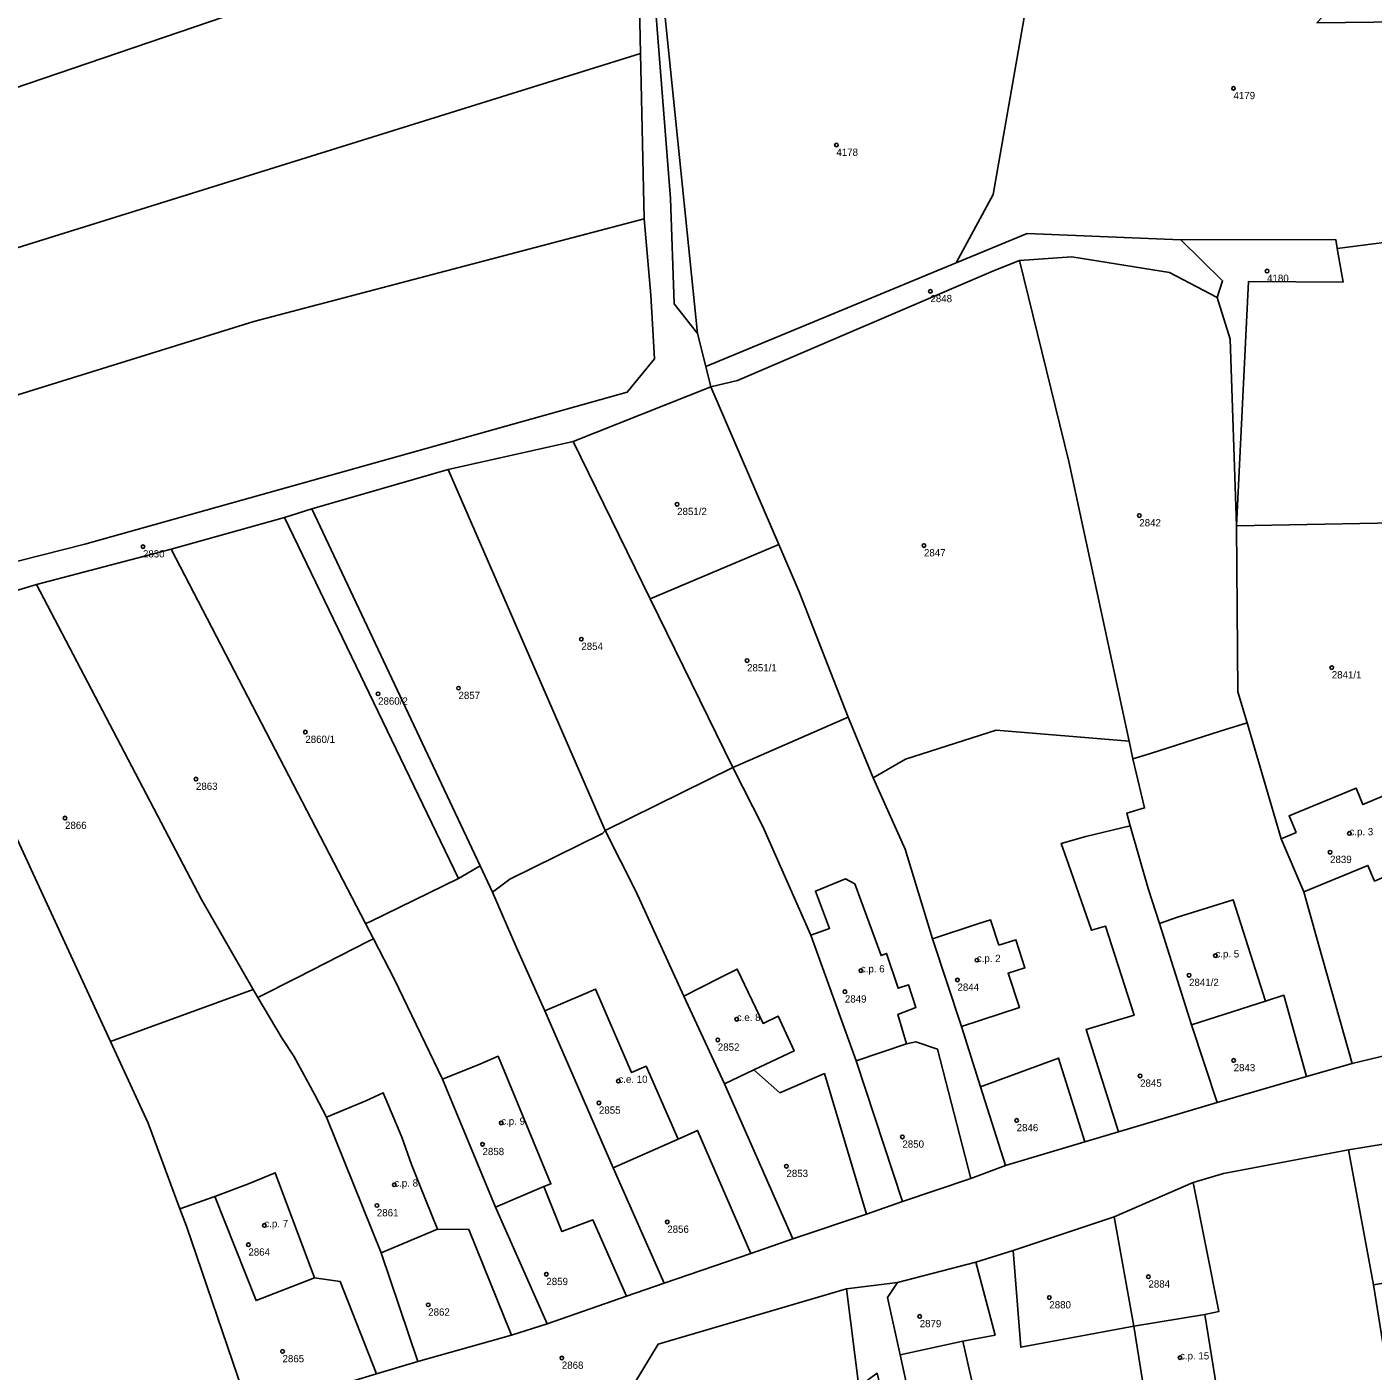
# Model space of a CAD drawing. Extents: x -878211 to -870363, y -1058464 to -1052522.
# Drawn here: x -871102.9 to -870917.5, y -1054884.8 to -1054699.6 of the extents above; entities that cross this region are included whole.
import ezdxf

# ---------------------------------------------------------------- set-up
doc = ezdxf.new("R2010")
doc.units = 0
for name, color, linetype in [('Definiční body', 7, 'Continuous'), ('Polygon budovy', 7, 'Continuous'), ('Polygon parcely', 7, 'Continuous')]:
    doc.layers.add(name, color=color, linetype=linetype)

msp = doc.modelspace()

# ---------------------------------------------------------------- linework, layer by layer
at = {"layer": 'Definiční body'}
for centre in [(-870936.73, -1054708.08994), (-870991.41, -1054715.89994), (-870932.1, -1054733.25994), (-870978.46, -1054736.04994), (-871013.34, -1054765.36994), (-870949.7, -1054766.92994), (-871086.9, -1054771.20994), (-870979.35, -1054771.05994), (-871026.53, -1054783.94994), (-871003.71, -1054786.89994), (-870923.2, -1054787.86994), (-871043.45, -1054790.69994), (-871054.52, -1054791.47994), (-871064.54, -1054796.74994), (-871079.6, -1054803.21994), (-871097.63, -1054808.59994), (-870920.76, -1054810.70994), (-870923.43, -1054813.28994), (-870972.07, -1054828.15994), (-870939.22, -1054827.53994), (-870988.04, -1054829.59994), (-870974.74, -1054830.88994), (-870942.85, -1054830.22994), (-870990.24, -1054832.50994), (-871005.13, -1054836.28994), (-871007.74, -1054839.13994), (-870936.71, -1054841.96994), (-871021.43, -1054844.80994), (-870949.59, -1054844.09994), (-871024.11, -1054847.81994), (-870966.59, -1054850.22994), (-871037.56, -1054850.57994), (-871040.14, -1054853.51994), (-870982.32, -1054852.49994), (-870998.29, -1054856.53994), (-871052.29, -1054859.09994), (-871054.69, -1054861.94994), (-871070.18, -1054864.68994), (-871014.7, -1054864.21994), (-871072.38, -1054867.35994), (-871031.35, -1054871.41994), (-870948.44, -1054871.75994), (-871047.62, -1054875.62994), (-870962.09, -1054874.62994), (-870979.94, -1054877.21994), (-871067.68, -1054882.04994), (-871029.22, -1054882.94994), (-870944.09, -1054882.89994)]:
    msp.add_circle(centre, 0.25, dxfattribs=at)
at = {"layer": 'Polygon budovy'}
for points in [[(-870930.15, -1054811.45), (-870927.06, -1054818.75), (-870918.22, -1054815.1), (-870917.31, -1054817.27), (-870914.46, -1054816.05), (-870915.34, -1054813.79), (-870910.78, -1054811.94), (-870913.86, -1054804.59), (-870918.91, -1054806.73), (-870919.86, -1054804.46), (-870929.07, -1054808.28), (-870928.12, -1054810.57)], [(-870994.91, -1054824.73), (-870988.71, -1054842.01), (-870981.75, -1054839.68), (-870982.97, -1054835.63), (-870980.46, -1054834.67), (-870981.46, -1054831.57), (-870982.89, -1054832.02), (-870984.5, -1054827.22), (-870985.26, -1054827.52), (-870988.88, -1054817.67), (-870990.14, -1054816.98), (-870994.31, -1054818.64), (-870992.34, -1054823.79)], [(-870944.42, -1054822.25), (-870946.93, -1054823.12), (-870942.52, -1054837.05), (-870932.31, -1054833.79), (-870936.76, -1054819.85)], [(-870969.06, -1054826.09), (-870970.19, -1054822.61), (-870971.78, -1054823.12), (-870978.17, -1054825.22), (-870974.17, -1054837.31), (-870966.22, -1054834.69), (-870967.78, -1054829.97), (-870965.45, -1054829.22), (-870966.7, -1054825.35)], [(-871007.48, -1054830.58), (-871012.44, -1054833.1), (-871006.81, -1054845.19), (-871002.8, -1054843.27), (-870997.23, -1054840.63), (-870999.43, -1054835.85), (-871001.51, -1054836.88), (-871005.06, -1054829.39)], [(-871031.58, -1054835.16), (-871030, -1054838.74), (-871022.15, -1054856.74), (-871013.2, -1054852.81), (-871017.61, -1054842.78), (-871019.62, -1054843.65), (-871024.58, -1054832.15), (-871026.3, -1054832.89)], [(-871040.51, -1054842.47), (-871045.64, -1054844.54), (-871038.34, -1054862.17), (-871031.69, -1054859.35), (-871030.72, -1054858.97), (-871037.99, -1054841.39)], [(-871056.19, -1054847.51), (-871061.63, -1054849.77), (-871059.15, -1054855.95), (-871054.12, -1054868.45), (-871046.34, -1054865.21), (-871047.99, -1054861.11), (-871049.94, -1054856.29), (-871051.27, -1054852.53), (-871053.8, -1054846.43)], [(-871077.01, -1054860.71), (-871071.33, -1054875.04), (-871063.28, -1054871.92), (-871068.68, -1054857.43), (-871072.35, -1054858.95)], [(-870940.68, -1054876.96), (-870950.47, -1054878.56), (-870947.41, -1054897.55), (-870943.79, -1054896.91), (-870941.4, -1054896.55), (-870942.82, -1054887.54), (-870939.06, -1054886.9)], [(-870973.99, -1054880.65), (-870982.64, -1054882.53), (-870979.03, -1054898.84), (-870978.51, -1054898.76), (-870977.59, -1054902.37), (-870969.37, -1054900.47), (-870970.34, -1054896.74), (-870971.47, -1054891.8), (-870969.2, -1054891.22), (-870969.83, -1054888.26), (-870972.17, -1054888.78)]]:
    msp.add_lwpolyline(points, close=True, dxfattribs=at)
at = {"layer": 'Polygon parcely'}
for points in [[(-871019.03, -1054610.85), (-870975.54, -1054594.52), (-871005.04, -1054524.88), (-871021.3, -1054542.97), (-871030.1, -1054556.47), (-871031, -1054570.74), (-871023.2, -1054609.51), (-871014.27, -1054723.27), (-871013.75, -1054737.76), (-871010.53, -1054741.86), (-871015.07, -1054697.42), (-871015.78, -1054693.73), (-871017.95, -1054662.86), (-871019.13, -1054614.09)], [(-871039.95, -1054558.65), (-871081.37, -1054603.59), (-871138.73, -1054665.05), (-871171.17, -1054700.75), (-871189.02, -1054721.67), (-871211.38, -1054743.4), (-871221.11, -1054753.23), (-871138.12, -1054719.5), (-871019.54, -1054679.05), (-871026.42, -1054603.55), (-871032.92, -1054573.32)], [(-871138.12, -1054719.5), (-871221.11, -1054753.23), (-871227.87, -1054760.06), (-871244.39, -1054772.45), (-871240.71, -1054782.07), (-871170.25, -1054752.88), (-871136.79, -1054740.21), (-871018.4, -1054703.28), (-871018.73, -1054687.95), (-871019.54, -1054679.05)], [(-870969.81, -1054722.73), (-870965.42, -1054697.55), (-870944.55, -1054689.96), (-870925.37, -1054678.78), (-870946.86, -1054679.58), (-870965.39, -1054682.39), (-870975.1, -1054688.05), (-871011.32, -1054695.37), (-871015.07, -1054697.42), (-871010.53, -1054741.86), (-871009.41, -1054746.41), (-870974.91, -1054732.11)], [(-870922.45, -1054730.15), (-870900.29, -1054727.32), (-870900.73, -1054704.85), (-870901.68, -1054698.79), (-870925.24, -1054699.06), (-870912.13, -1054685.18), (-870911.04, -1054678.24), (-870925.37, -1054678.78), (-870944.55, -1054689.96), (-870965.42, -1054697.55), (-870969.81, -1054722.73), (-870974.91, -1054732.11), (-870965.15, -1054728.06), (-870943.97, -1054728.94), (-870922.66, -1054728.93)], [(-870869.71, -1054699.8), (-870900.73, -1054704.85), (-870900.29, -1054727.32), (-870922.45, -1054730.15), (-870921.65, -1054734.77), (-870934.65, -1054734.69), (-870936.32, -1054768.35), (-870907.16, -1054767.8), (-870887.64, -1054767.43), (-870892.19, -1054801.51), (-870888.89, -1054801.04), (-870855.06, -1054787.14)], [(-871170.25, -1054752.88), (-871240.71, -1054782.07), (-871244.39, -1054772.45), (-871247.07, -1054774.46), (-871239.36, -1054795.76), (-871224.7, -1054825.96), (-871220.3, -1054848.19), (-871219.91, -1054865.83), (-871216.84, -1054864.7), (-871217.62, -1054852.56), (-871223.72, -1054821.93), (-871234.74, -1054801.56), (-871154.06, -1054766.84), (-871133.16, -1054759.32), (-871071.62, -1054740.19), (-871017.9, -1054726.06), (-871018.4, -1054703.28), (-871136.79, -1054740.21)], [(-871216.84, -1054864.7), (-871193.32, -1054856.02), (-871183.04, -1054853.95), (-871169.52, -1054843.15), (-871159.04, -1054813.6), (-871139.78, -1054786.43), (-871121.69, -1054777.68), (-871094.92, -1054770.87), (-871020.22, -1054749.92), (-871016.44, -1054745.36), (-871016.95, -1054736.59), (-871017.9, -1054726.06), (-871071.62, -1054740.19), (-871133.16, -1054759.32), (-871154.06, -1054766.84), (-871234.74, -1054801.56), (-871223.72, -1054821.93), (-871217.62, -1054852.56)], [(-871009.41, -1054746.41), (-871008.71, -1054749.22), (-871005.02, -1054748.34), (-870969.79, -1054733.23), (-870966.2, -1054731.79), (-870959, -1054731.29), (-870945.55, -1054733.47), (-870938.98, -1054736.88), (-870938.24, -1054734.6), (-870943.97, -1054728.94), (-870965.15, -1054728.06), (-870974.91, -1054732.11)], [(-870921.65, -1054734.77), (-870922.45, -1054730.15), (-870922.66, -1054728.93), (-870943.97, -1054728.94), (-870938.24, -1054734.6), (-870938.98, -1054736.88), (-870937.2, -1054742.64), (-870936.32, -1054768.35), (-870934.65, -1054734.69)], [(-870945.55, -1054733.47), (-870959, -1054731.29), (-870966.2, -1054731.79), (-870959.42, -1054759.47), (-870951.11, -1054797.99), (-870950.59, -1054800.41), (-870948.18, -1054799.71), (-870938.56, -1054796.6), (-870934.85, -1054795.48), (-870936.11, -1054791.22), (-870936.32, -1054768.35), (-870937.2, -1054742.64), (-870938.98, -1054736.88)], [(-870999.34, -1054770.93), (-870996.53, -1054777.42), (-870989.79, -1054794.69), (-870986.36, -1054803.07), (-870981.88, -1054800.46), (-870969.43, -1054796.5), (-870951.11, -1054797.99), (-870959.42, -1054759.47), (-870966.2, -1054731.79), (-870969.79, -1054733.23), (-871005.02, -1054748.34), (-871008.71, -1054749.22)], [(-871008.71, -1054749.22), (-871027.66, -1054756.72), (-871017.05, -1054778.39), (-870999.34, -1054770.93)], [(-871017.05, -1054778.39), (-871027.66, -1054756.72), (-871044.87, -1054760.57), (-871023.26, -1054810.29), (-871005.67, -1054801.62)], [(-871040.46, -1054815.15), (-871038.77, -1054818.79), (-871036.38, -1054817), (-871023.63, -1054810.7), (-871023.26, -1054810.29), (-871044.87, -1054760.57), (-871063.64, -1054765.99)], [(-871063.64, -1054765.99), (-871067.4, -1054767.18), (-871043.44, -1054816.89), (-871040.46, -1054815.15)], [(-871056.26, -1054823.12), (-871055.67, -1054822.87), (-871043.44, -1054816.89), (-871067.4, -1054767.18), (-871083.03, -1054771.54)], [(-870934.85, -1054795.48), (-870930.15, -1054811.45), (-870928.12, -1054810.57), (-870929.07, -1054808.28), (-870919.86, -1054804.46), (-870918.91, -1054806.73), (-870913.86, -1054804.59), (-870903.65, -1054803.14), (-870907.16, -1054767.8), (-870936.32, -1054768.35), (-870936.11, -1054791.22)], [(-871071.73, -1054832.22), (-871071.08, -1054833.32), (-871065.71, -1054830.58), (-871055.75, -1054825.49), (-871055.16, -1054825.22), (-871056.26, -1054823.12), (-871083.03, -1054771.54), (-871101.58, -1054776.44), (-871078.83, -1054819.79)], [(-870999.34, -1054770.93), (-871017.05, -1054778.39), (-871005.67, -1054801.62), (-871005.05, -1054801.35), (-870989.79, -1054794.69), (-870996.53, -1054777.42)], [(-871101.58, -1054776.44), (-871118.14, -1054781.44), (-871091.38, -1054839.35), (-871071.73, -1054832.22), (-871078.83, -1054819.79)], [(-871073.15, -1054887.57), (-871080.91, -1054864.79), (-871081.8, -1054862.4), (-871086.18, -1054850.61), (-871091.38, -1054839.35), (-871118.14, -1054781.44), (-871128.72, -1054785.49), (-871134.26, -1054788.84), (-871139.62, -1054794.14), (-871150.14, -1054810.92), (-871166.13, -1054855.97), (-871164.95, -1054866.1), (-871167.47, -1054876.15), (-871164.37, -1054903.47), (-871159.64, -1054904.76), (-871130.01, -1054904.9), (-871110.01, -1054902.07), (-871073.11, -1054890.7), (-871074.07, -1054887.87)], [(-871005.05, -1054801.35), (-871005.67, -1054801.62), (-871001.56, -1054809.75), (-870994.91, -1054824.73), (-870988.71, -1054842.01), (-870981.75, -1054839.68), (-870980.48, -1054839.42), (-870977.49, -1054840.4), (-870972.9, -1054858.25), (-870968.13, -1054856.43), (-870971.55, -1054845.6), (-870974.17, -1054837.31), (-870978.17, -1054825.22), (-870981.96, -1054812.85), (-870986.36, -1054803.07), (-870989.79, -1054794.69)], [(-870926.68, -1054844.19), (-870920.37, -1054842.37), (-870924.97, -1054826.14), (-870927.06, -1054818.75), (-870930.15, -1054811.45), (-870934.85, -1054795.48), (-870938.56, -1054796.6), (-870948.18, -1054799.71), (-870950.59, -1054800.41), (-870948.98, -1054807.2), (-870951.43, -1054807.92), (-870950.94, -1054809.66), (-870948.48, -1054818.29), (-870946.93, -1054823.12), (-870942.52, -1054837.05), (-870932.31, -1054833.79), (-870929.81, -1054832.99)], [(-870981.96, -1054812.85), (-870978.17, -1054825.22), (-870974.17, -1054837.31), (-870971.55, -1054845.6), (-870960.82, -1054841.65), (-870957.19, -1054853.17), (-870952.57, -1054851.79), (-870957.02, -1054837.69), (-870950.41, -1054835.74), (-870954.34, -1054823.46), (-870956.27, -1054824.03), (-870959.45, -1054814.94), (-870960.45, -1054812.09), (-870957.06, -1054811.11), (-870950.94, -1054809.66), (-870951.43, -1054807.92), (-870948.98, -1054807.2), (-870950.59, -1054800.41), (-870951.11, -1054797.99), (-870969.43, -1054796.5), (-870981.88, -1054800.46), (-870986.36, -1054803.07)], [(-871019.02, -1054818.64), (-871012.44, -1054833.1), (-871006.81, -1054845.19), (-871002.8, -1054843.27), (-870999.22, -1054846.43), (-870993.05, -1054843.77), (-870987.28, -1054863.13), (-870982.29, -1054861.41), (-870988.71, -1054842.01), (-870994.91, -1054824.73), (-871001.56, -1054809.75), (-871005.67, -1054801.62), (-871023.26, -1054810.29)], [(-870919.86, -1054804.46), (-870929.07, -1054808.28), (-870928.12, -1054810.57), (-870930.15, -1054811.45), (-870927.06, -1054818.75), (-870924.97, -1054826.14), (-870920.37, -1054842.37), (-870905.12, -1054838.73), (-870905.95, -1054829.92), (-870902.87, -1054829.71), (-870903.31, -1054821.56), (-870902.44, -1054817.05), (-870903.65, -1054803.14), (-870913.86, -1054804.59), (-870918.91, -1054806.73)], [(-871013.2, -1054852.81), (-871010.53, -1054851.6), (-871003.2, -1054868.56), (-870997.41, -1054866.55), (-871006.81, -1054845.19), (-871012.44, -1054833.1), (-871019.02, -1054818.64), (-871023.26, -1054810.29), (-871023.63, -1054810.7), (-871036.38, -1054817), (-871038.77, -1054818.79), (-871035.49, -1054826.33), (-871031.58, -1054835.16), (-871030, -1054838.74), (-871022.15, -1054856.74)], [(-870952.57, -1054851.79), (-870938.99, -1054847.74), (-870942.52, -1054837.05), (-870946.93, -1054823.12), (-870948.48, -1054818.29), (-870950.94, -1054809.66), (-870957.06, -1054811.11), (-870960.45, -1054812.09), (-870959.45, -1054814.94), (-870956.27, -1054824.03), (-870954.34, -1054823.46), (-870950.41, -1054835.74), (-870957.02, -1054837.69)], [(-871055.67, -1054822.87), (-871056.26, -1054823.12), (-871055.16, -1054825.22), (-871052.24, -1054830.82), (-871045.64, -1054844.54), (-871038.34, -1054862.17), (-871031.69, -1054859.35), (-871029.21, -1054865.54), (-871024.95, -1054863.94), (-871020.31, -1054874.44), (-871015.12, -1054872.65), (-871022.15, -1054856.74), (-871030, -1054838.74), (-871031.58, -1054835.16), (-871035.49, -1054826.33), (-871038.77, -1054818.79), (-871040.46, -1054815.15), (-871043.44, -1054816.89)], [(-871042.02, -1054865.24), (-871036.16, -1054879.8), (-871031.24, -1054878.25), (-871038.34, -1054862.17), (-871045.64, -1054844.54), (-871052.24, -1054830.82), (-871055.16, -1054825.22), (-871055.75, -1054825.49), (-871065.71, -1054830.58), (-871071.08, -1054833.32), (-871067.74, -1054838.97), (-871066.11, -1054841.36), (-871063.25, -1054846.72), (-871061.63, -1054849.77), (-871059.15, -1054855.95), (-871054.12, -1054868.45), (-871046.34, -1054865.21)], [(-871091.38, -1054839.35), (-871086.18, -1054850.61), (-871081.8, -1054862.4), (-871077.01, -1054860.71), (-871071.33, -1054875.04), (-871063.28, -1054871.92), (-871059.76, -1054872.41), (-871054.73, -1054885.14), (-871049.05, -1054883.42), (-871054.12, -1054868.45), (-871059.15, -1054855.95), (-871061.63, -1054849.77), (-871063.25, -1054846.72), (-871066.11, -1054841.36), (-871067.74, -1054838.97), (-871071.08, -1054833.32), (-871071.73, -1054832.22)], [(-870942.52, -1054837.05), (-870938.99, -1054847.74), (-870926.68, -1054844.19), (-870929.81, -1054832.99), (-870932.31, -1054833.79)], [(-870982.29, -1054861.41), (-870972.9, -1054858.25), (-870977.49, -1054840.4), (-870980.48, -1054839.42), (-870981.75, -1054839.68), (-870988.71, -1054842.01)], [(-870968.13, -1054856.43), (-870957.19, -1054853.17), (-870960.82, -1054841.65), (-870971.55, -1054845.6)], [(-870997.41, -1054866.55), (-870987.28, -1054863.13), (-870993.05, -1054843.77), (-870999.22, -1054846.43), (-871002.8, -1054843.27), (-871006.81, -1054845.19)], [(-871015.12, -1054872.65), (-871003.2, -1054868.56), (-871010.53, -1054851.6), (-871013.2, -1054852.81), (-871022.15, -1054856.74)], [(-870910.81, -1054852.63), (-870920.89, -1054854.3), (-870917.47, -1054872.86), (-870908.5, -1054871.42), (-870904.64, -1054870.06)], [(-870920.89, -1054854.3), (-870938.09, -1054857.53), (-870942.28, -1054858.77), (-870938.76, -1054876.56), (-870940.68, -1054876.96), (-870950.47, -1054878.56), (-870947.41, -1054897.55), (-870945.57, -1054908.98), (-870944.99, -1054912.57), (-870945.27, -1054912.66), (-870944.02, -1054921.66), (-870931.95, -1054919.96), (-870933.23, -1054910.86), (-870933.39, -1054895.29), (-870924.63, -1054893.52), (-870915.44, -1054909.09), (-870907.92, -1054904.94), (-870908.91, -1054903.01), (-870914.9, -1054888.93), (-870917.47, -1054872.86)], [(-871031.24, -1054878.25), (-871020.31, -1054874.44), (-871024.95, -1054863.94), (-871029.21, -1054865.54), (-871031.69, -1054859.35), (-871038.34, -1054862.17)], [(-870942.28, -1054858.77), (-870953.14, -1054863.53), (-870950.47, -1054878.56), (-870940.68, -1054876.96), (-870938.76, -1054876.56)], [(-871071.33, -1054875.04), (-871077.01, -1054860.71), (-871081.8, -1054862.4), (-871080.91, -1054864.79), (-871073.15, -1054887.57), (-871072.17, -1054890.41), (-871054.73, -1054885.14), (-871059.76, -1054872.41), (-871063.28, -1054871.92)], [(-870953.14, -1054863.53), (-870967.06, -1054868.14), (-870966.02, -1054881.47), (-870950.47, -1054878.56)], [(-871049.05, -1054883.42), (-871036.16, -1054879.8), (-871042.02, -1054865.24), (-871046.34, -1054865.21), (-871054.12, -1054868.45)], [(-870982.64, -1054882.53), (-870979.03, -1054898.84), (-870976.47, -1054911.1), (-870975.69, -1054914.88), (-870968.18, -1054913), (-870965.4, -1054923.57), (-870970.65, -1054929.64), (-870967.34, -1054932.94), (-870957.44, -1054922.37), (-870945.47, -1054926), (-870944.02, -1054921.66), (-870945.27, -1054912.66), (-870944.99, -1054912.57), (-870945.57, -1054908.98), (-870947.41, -1054897.55), (-870950.47, -1054878.56), (-870966.02, -1054881.47), (-870967.06, -1054868.14), (-870972.23, -1054869.73), (-870969.57, -1054879.79), (-870973.99, -1054880.65)], [(-870972.23, -1054869.73), (-870983.02, -1054872.54), (-870984.39, -1054874.62), (-870982.64, -1054882.53), (-870973.99, -1054880.65), (-870969.57, -1054879.79)], [(-870999.55, -1054891.46), (-870988.33, -1054886.88), (-870990, -1054873.42), (-871015.97, -1054881.05), (-871019.24, -1054886.52)], [(-870990, -1054873.42), (-870988.33, -1054886.88), (-870985.78, -1054885.05), (-870981.91, -1054901.51), (-870976.47, -1054911.1), (-870979.03, -1054898.84), (-870982.64, -1054882.53), (-870984.39, -1054874.62), (-870983.02, -1054872.54)]]:
    msp.add_lwpolyline(points, close=True, dxfattribs=at)
for points in [[(-871118.14, -1054781.44), (-871101.58, -1054776.44), (-871083.03, -1054771.54), (-871067.4, -1054767.18), (-871063.64, -1054765.99), (-871044.87, -1054760.57), (-871027.66, -1054756.72), (-871008.71, -1054749.22), (-871009.41, -1054746.41), (-871010.53, -1054741.86), (-871013.75, -1054737.76), (-871014.27, -1054723.27), (-871023.2, -1054609.51)], [(-871018.73, -1054687.95), (-871018.4, -1054703.28), (-871017.9, -1054726.06), (-871016.95, -1054736.59), (-871016.44, -1054745.36), (-871020.22, -1054749.92), (-871094.92, -1054770.87), (-871121.69, -1054777.68)], [(-870905.12, -1054838.73), (-870920.37, -1054842.37), (-870926.68, -1054844.19), (-870938.99, -1054847.74), (-870952.57, -1054851.79), (-870957.19, -1054853.17), (-870968.13, -1054856.43), (-870972.9, -1054858.25), (-870982.29, -1054861.41), (-870987.28, -1054863.13), (-870997.41, -1054866.55), (-871003.2, -1054868.56), (-871015.12, -1054872.65), (-871020.31, -1054874.44), (-871031.24, -1054878.25), (-871036.16, -1054879.8), (-871049.05, -1054883.42), (-871054.73, -1054885.14), (-871072.17, -1054890.41), (-871073.11, -1054890.7), (-871110.01, -1054902.07)], [(-871106.57, -1054914.83), (-871068.47, -1054902.93), (-871063.83, -1054901.5), (-871050.09, -1054896.25), (-871034.94, -1054889.48), (-871019.24, -1054886.52), (-871015.97, -1054881.05), (-870990, -1054873.42), (-870983.02, -1054872.54), (-870972.23, -1054869.73), (-870967.06, -1054868.14), (-870953.14, -1054863.53), (-870942.28, -1054858.77), (-870938.09, -1054857.53), (-870920.89, -1054854.3), (-870910.81, -1054852.63)]]:
    msp.add_lwpolyline(points, dxfattribs=at)

# ---------------------------------------------------------------- texts
at = {"layer": 'Definiční body'}
for s, p in [('4179', (-870936.73, -1054709.579)), ('4178', (-870991.41, -1054717.389)), ('4180', (-870932.1, -1054734.749)), ('2848', (-870978.46, -1054737.539)), ('2851/2', (-871013.34, -1054766.859)), ('2842', (-870949.7, -1054768.419)), ('2830', (-871086.9, -1054772.699)), ('2847', (-870979.35, -1054772.549)), ('2854', (-871026.53, -1054785.439)), ('2851/1', (-871003.71, -1054788.389)), ('2841/1', (-870923.2, -1054789.359)), ('2860/2', (-871054.52, -1054792.969)), ('2857', (-871043.45, -1054792.189)), ('2860/1', (-871064.54, -1054798.239)), ('2863', (-871079.6, -1054804.709)), ('2866', (-871097.63, -1054810.089)), ('c.p. 3', (-870920.76, -1054810.96)), ('2839', (-870923.43, -1054814.779)), ('c.p. 2', (-870972.07, -1054828.409)), ('c.p. 5', (-870939.22, -1054827.79)), ('c.p. 6', (-870988.04, -1054829.85)), ('2844', (-870974.74, -1054832.379)), ('2841/2', (-870942.85, -1054831.719)), ('2849', (-870990.24, -1054833.999)), ('c.e. 8', (-871005.13, -1054836.54)), ('2852', (-871007.74, -1054840.629)), ('2843', (-870936.71, -1054843.459)), ('c.e. 10', (-871021.43, -1054845.06)), ('2845', (-870949.59, -1054845.589)), ('2855', (-871024.11, -1054849.309)), ('c.p. 9', (-871037.56, -1054850.83)), ('2846', (-870966.59, -1054851.719)), ('2850', (-870982.32, -1054853.989)), ('2858', (-871040.14, -1054855.009)), ('2853', (-870998.29, -1054858.029)), ('c.p. 8', (-871052.29, -1054859.35)), ('2861', (-871054.69, -1054863.439)), ('c.p. 7', (-871070.18, -1054864.94)), ('2856', (-871014.7, -1054865.709)), ('2864', (-871072.38, -1054868.849)), ('2859', (-871031.35, -1054872.909)), ('2884', (-870948.44, -1054873.249)), ('2862', (-871047.62, -1054877.119)), ('2880', (-870962.09, -1054876.119)), ('2879', (-870979.94, -1054878.709)), ('2865', (-871067.68, -1054883.539)), ('2868', (-871029.22, -1054884.439)), ('c.p. 15', (-870944.09, -1054883.149))]:
    msp.add_text(s, height=0.999996, dxfattribs=at).set_placement(p)

doc.saveas('drawing.dxf')
